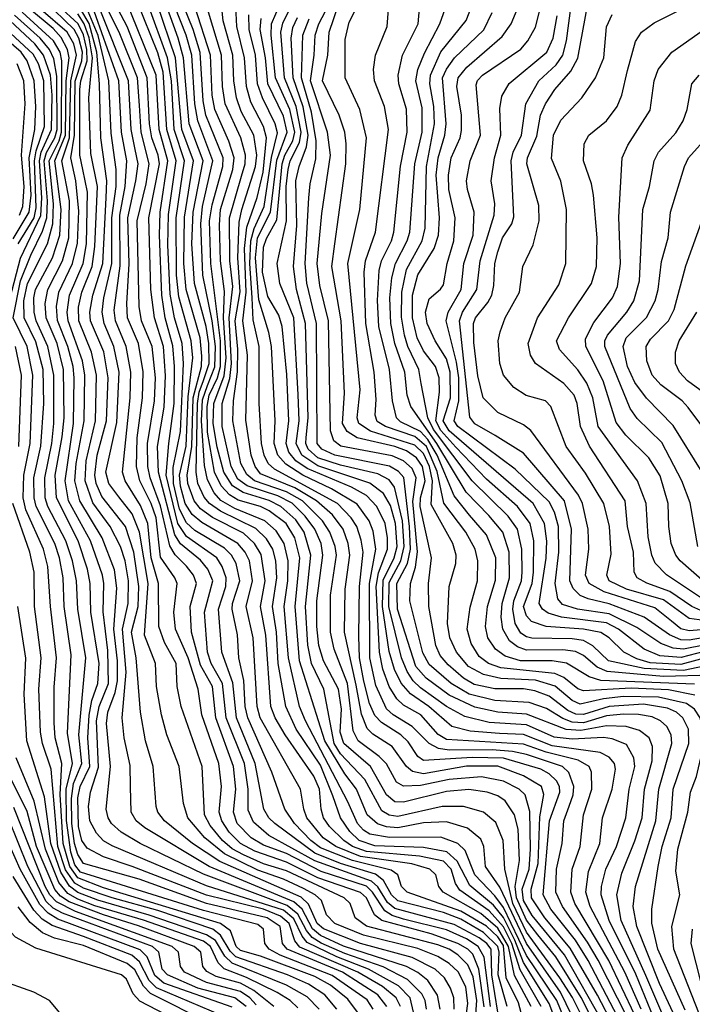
# Model space of a CAD drawing. Extents: x 997026 to 1115308, y 536381 to 619039.
# Tile 350 of 484: x 1028512 to 1030866, y 609082 to 612529. Entities that reach past the tile are written whole.
import ezdxf

# ---------------------------------------------------------------- set-up
doc = ezdxf.new("R2010")
doc.units = 0

msp = doc.modelspace()

# ---------------------------------------------------------------- linework, layer by layer
at = {"layer": '0CON20XD'}
for points in [[(1030385.8, 610195.8), (1030317, 610217), (1030195, 610223.2), (1030135, 610236.9), (1030082.7, 610265), (1030040.5, 610315), (1030016.5, 610365), (1030008.7, 610415), (1030014.8, 610545.2), (1030038.4, 610625), (1030039.6, 610655), (1030027, 610695), (1029951.3, 610831.3), (1029956, 610915), (1029945.8, 610965), (1029925, 611010.7), (1029895, 611039.7), (1029739, 611089), (1029698.9, 611115), (1029692.9, 611135), (1029702.9, 611232.9), (1029688, 611388), (1029659.7, 611675), (1029702.6, 611865), (1029725.9, 612115), (1029702.7, 612215), (1029651, 612325), (1029650.8, 612459.2), (1029665, 612520.8), (1029730.6, 612649.4)], [(1030032, 609065), (1030030.8, 609105), (1030019.2, 609139.2), (1029998.2, 609175), (1029965.4, 609205.4), (1029885.4, 609245.4), (1029705, 609295.2), (1029575, 609346.1), (1029552.3, 609365), (1029522.5, 609432.5), (1029496.9, 609456.9), (1029212.6, 609582.6), (1029116.2, 609645), (1029018.8, 609725), (1028995.7, 609755), (1028989, 609775), (1028979.4, 609915), (1028952.3, 610005), (1028934.9, 610104.9), (1028919.4, 610295), (1028903.2, 610385), (1028926.7, 610475), (1028928.9, 610545), (1028911.4, 610665), (1028882.4, 610755), (1028799.8, 610859.8), (1028779.4, 610905), (1028774.2, 610935), (1028783, 611005), (1028815.5, 611125), (1028821.2, 611275), (1028805.9, 611365.9), (1028760.1, 611475), (1028757.2, 611505), (1028767.7, 611565), (1028802.3, 611675), (1028814.5, 611905), (1028817.1, 611965), (1028796.2, 612115), (1028791.4, 612305), (1028782.1, 612415), (1028755.2, 612515.2), (1028696.9, 612615)], [(1030072.3, 609025), (1030080, 609085), (1030072.9, 609142.9), (1030046.2, 609196.2), (1030015, 609225.1), (1029975, 609249.4), (1029905, 609277), (1029715, 609324), (1029614.8, 609365), (1029585.2, 609395), (1029567.5, 609445), (1029545.5, 609465), (1029505, 609487.4), (1029435, 609520), (1029345, 609551.6), (1029228.6, 609608.6), (1029159.6, 609665), (1029100.7, 609735), (1029085.2, 609785), (1029070.2, 609915), (1029027, 610025), (1029008.5, 610095), (1028990.7, 610195), (1028987.3, 610275), (1028949.1, 610375), (1028961, 610555), (1028931, 610735), (1028905, 610799.4), (1028859.1, 610859.1), (1028823.6, 610905), (1028813.5, 610945), (1028851.2, 611118.8), (1028860.3, 611295), (1028841.8, 611385), (1028807.2, 611465), (1028800, 611505), (1028805.9, 611555.9), (1028833.7, 611675), (1028834.8, 611835), (1028849.5, 611945), (1028849.8, 612005), (1028832.3, 612132.2), (1028824.3, 612315), (1028786, 612474), (1028728.3, 612615)], [(1030217.6, 609075), (1030186.4, 609185), (1030190, 609265), (1030185.2, 609285), (1030135, 609333.8), (1030055, 609380.1), (1029995, 609403.3), (1029835, 609444.1), (1029813.3, 609465), (1029785.3, 609515.3), (1029757.5, 609537.5), (1029635, 609574.8), (1029545, 609611.8), (1029404.8, 609715), (1029383.3, 609735), (1029365.8, 609765), (1029335.8, 609925), (1029270.6, 610085), (1029257.3, 610207.3), (1029218.8, 610315), (1029207.3, 610465), (1029233, 610545), (1029234.6, 610575), (1029220.8, 610615), (1029201.5, 610645), (1029095, 610720.2), (1029065.2, 610765), (1029024.1, 610935), (1029033.2, 611045), (1029052.1, 611185), (1029053.4, 611315), (1029047.7, 611387.7), (1029021.1, 611485), (1029008.9, 611565), (1029001.1, 611775), (1029003.4, 611855), (1029030.6, 612035), (1028999.4, 612145), (1028988.8, 612335), (1028880.8, 612605)], [(1030822.3, 609002.3), (1030751, 609155), (1030671.1, 609355), (1030659.1, 609425), (1030667.4, 609495), (1030737.9, 609725), (1030748.1, 609835), (1030793.5, 609995), (1030791.1, 610025), (1030776, 610055), (1030754.7, 610075), (1030725, 610089.1), (1030677.1, 610097.1), (1030625, 610097.3), (1030565, 610091.7), (1030485, 610067.8), (1030445, 610070.3), (1030412.7, 610082.7), (1030355, 610118), (1030295, 610138.8), (1030175, 610146.1), (1030085, 610167.3), (1030021.8, 610205), (1029945, 610271.2), (1029922.4, 610312.4), (1029877.3, 610495), (1029879, 610555), (1029897.4, 610612.6), (1029903.5, 610666.5), (1029887.5, 610842.5), (1029899.5, 610925), (1029885, 610958.4), (1029854.5, 610985), (1029815, 611002.3), (1029635.6, 611035.6), (1029611.4, 611055), (1029599.7, 611089.7), (1029592.4, 611475), (1029562, 611598), (1029552.9, 611675), (1029568.9, 611851.1), (1029599, 612055), (1029589.3, 612135), (1029529.6, 612315), (1029542, 612405), (1029545.8, 612475), (1029559, 612515), (1029605.4, 612605)], [(1030934.1, 610234.1), (1030765, 610229.9), (1030567.6, 610247.6), (1030532.2, 610262.2), (1030485, 610303.2), (1030456.7, 610316.7), (1030412.9, 610322.9), (1030285, 610322.3), (1030253.8, 610333.8), (1030225.9, 610355), (1030202.4, 610395), (1030197.2, 610437.2), (1030200.4, 610485), (1030226.4, 610575), (1030224.7, 610664.7), (1030203, 610735), (1030153.6, 610793.6), (1030074.6, 610874.6), (1029972, 611045), (1029880.6, 611175), (1029867.8, 611215), (1029860.1, 611295), (1029825.1, 611395.1), (1029810.3, 611465), (1029806.6, 611555), (1029814, 611625), (1029826.6, 611675), (1029867.8, 611755), (1029877, 611785), (1029894.2, 612025), (1029920.8, 612135), (1029920.1, 612220.1), (1029897.6, 612315), (1029905.3, 612354.7), (1029927.9, 612412.1), (1029982.2, 612515), (1030013.8, 612605)], [(1030995, 610356.6), (1030835, 610325.4), (1030799.1, 610329.1), (1030755.2, 610345.2), (1030671.6, 610401.6), (1030575, 610448.9), (1030463.5, 610465), (1030411.7, 610481.7), (1030395, 610502.2), (1030386.1, 610555), (1030399, 610665), (1030397.1, 610755), (1030383.1, 610805), (1030365, 610841), (1030245.5, 610955.5), (1030045.4, 611105), (1030031.7, 611125), (1030048.3, 611195), (1030048.5, 611275), (1030040.7, 611330.7), (1030004, 611475), (1030011.4, 611505), (1030056.6, 611585), (1030066.3, 611675), (1030099.1, 611775), (1030102.3, 611855), (1030078.4, 611935), (1030075.6, 611965), (1030088.3, 612035), (1030124.5, 612125), (1030109.1, 612300.9), (1030113.5, 612316.5), (1030131.4, 612335), (1030265, 612426.4), (1030290, 612455), (1030317, 612503), (1030342.9, 612605)], [(1029796.9, 609075), (1029765.1, 609115), (1029641.7, 609195), (1029447.5, 609275), (1029431.5, 609295), (1029422.9, 609355), (1029377.7, 609385), (1029165.2, 609435.2), (1028929.7, 609519.7), (1028735.6, 609575.6), (1028715, 609606.9), (1028703.3, 609645), (1028694.5, 609715), (1028693, 609803), (1028700.6, 609855), (1028729.5, 609925), (1028718.9, 610025), (1028742.7, 610295), (1028715.3, 610465.3), (1028710.9, 610565), (1028696.4, 610635), (1028673.6, 610705), (1028610.6, 610825), (1028601.5, 610855), (1028599.4, 610925), (1028623.8, 611045), (1028631.3, 611115), (1028631.8, 611285), (1028610.7, 611385), (1028569.5, 611475), (1028562.4, 611505), (1028560.9, 611555), (1028567.3, 611585), (1028627.1, 611695), (1028652.1, 611775), (1028657.2, 611865), (1028634.2, 612035), (1028671.9, 612125), (1028675, 612315), (1028685.1, 612395.1), (1028679.3, 612425), (1028656.8, 612466.8), (1028628.6, 612498.6), (1028546.6, 612566.6)], [(1029890.5, 609055), (1029878.2, 609105), (1029837.2, 609147.2), (1029732.1, 609205), (1029622.1, 609247.9), (1029518, 609298), (1029500.1, 609320.1), (1029471.1, 609381.1), (1029435, 609411.2), (1029165, 609497.3), (1028835, 609636.6), (1028804.9, 609654.9), (1028780.9, 609680.9), (1028757.3, 609725), (1028752.2, 609775), (1028760.1, 609825), (1028787.4, 609912.6), (1028781, 610075), (1028789.8, 610125), (1028822.7, 610205), (1028820.8, 610320.9), (1028804.2, 610455.8), (1028805.8, 610555), (1028801.1, 610585), (1028760, 610705), (1028682.3, 610845), (1028670.7, 610915), (1028700.3, 611115), (1028702.5, 611275), (1028698.9, 611315), (1028680.2, 611385), (1028644.1, 611475.9), (1028640.4, 611525), (1028649.2, 611575), (1028696.7, 611675), (1028713.6, 611746.4), (1028719.1, 611859.1), (1028708.3, 611965), (1028690.8, 612045), (1028703.4, 612125), (1028705.9, 612314.1), (1028729.1, 612385), (1028731.2, 612415), (1028718.8, 612465), (1028702.9, 612495), (1028598.8, 612595)], [(1029935.8, 609065), (1029930.9, 609095), (1029919, 609119), (1029869.2, 609169.2), (1029783.2, 609213.2), (1029650.2, 609259.7), (1029566.3, 609296.3), (1029535.7, 609315.7), (1029515, 609340), (1029485, 609397.4), (1029448.1, 609428.1), (1029155, 609537.3), (1028933.8, 609645), (1028867.4, 609685), (1028833.4, 609715), (1028821, 609735), (1028814.4, 609765), (1028829, 609915), (1028815.1, 610065), (1028820.4, 610105), (1028846.4, 610173.6), (1028853.9, 610215), (1028854.1, 610285), (1028841.6, 610395), (1028851.6, 610538.4), (1028843.1, 610603.1), (1028800.5, 610715), (1028722.4, 610845), (1028705.2, 610915.2), (1028709.4, 610975), (1028737.3, 611125), (1028739.2, 611285), (1028731, 611335), (1028681.4, 611475), (1028678.1, 611505), (1028686.3, 611565), (1028733.8, 611675), (1028745, 611744.3), (1028749.3, 611925), (1028732.6, 612005), (1028722, 612055), (1028722.7, 612285), (1028725.7, 612315), (1028748.2, 612385), (1028747, 612425), (1028735, 612475.7), (1028716.1, 612515), (1028648.1, 612578.1)], [(1030105.2, 609015), (1030111.2, 609095), (1030098.4, 609178.4), (1030080.3, 609220.3), (1030044.5, 609255), (1030014.4, 609275), (1029975, 609290.7), (1029725.9, 609355.9), (1029685.7, 609385), (1029668.8, 609435), (1029647.3, 609455), (1029445, 609549.1), (1029365, 609573.7), (1029295, 609605.4), (1029255, 609626.5), (1029221.1, 609655), (1029178.1, 609708.1), (1029159.1, 609745), (1029150.7, 609915), (1029077.3, 610125), (1029063.4, 610195), (1029059.2, 610275), (1029018.9, 610348.9), (1028998.3, 610405), (1028997.2, 610555), (1028971.9, 610645), (1028960.4, 610765), (1028935, 610828.7), (1028880.9, 610915), (1028871.6, 610945), (1028898.9, 611205), (1028900.8, 611295), (1028884.6, 611384.6), (1028846.7, 611475), (1028842.7, 611512.7), (1028863.1, 611666.9), (1028862.6, 611845), (1028881, 611945), (1028886.5, 612035), (1028867.9, 612135), (1028858.4, 612315), (1028759.1, 612595)], [(1030136.7, 609073.3), (1030118.8, 609205), (1030097.4, 609257.4), (1030080.4, 609275), (1030045.4, 609295.4), (1029951.6, 609328.4), (1029778.8, 609375), (1029753.7, 609395), (1029725.3, 609455), (1029705, 609473.6), (1029555, 609524.8), (1029445, 609580.1), (1029335, 609618), (1029284.3, 609645), (1029244.4, 609685), (1029218.8, 609725), (1029210.4, 609755), (1029217.5, 609845), (1029209.2, 609925), (1029148.8, 610095), (1029136.1, 610185), (1029101.8, 610295), (1029057.4, 610395), (1029051.4, 610455), (1029062.9, 610555), (1029055.2, 610575), (1029005, 610648), (1028989, 610785), (1028972.1, 610835), (1028931.8, 610915), (1028921.1, 610965), (1028922.7, 611065), (1028942.1, 611205), (1028943.5, 611296.5), (1028927.2, 611395), (1028889.6, 611485), (1028886.2, 611535), (1028894.6, 611674.6), (1028890.5, 611835), (1028918.8, 611965), (1028925.9, 612025), (1028916.2, 612075), (1028901.5, 612145), (1028892.4, 612315), (1028788.2, 612575)], [(1030159.9, 609075), (1030136.9, 609246.9), (1030116.8, 609285), (1030075, 609311.5), (1030005, 609343.3), (1029855, 609380.3), (1029815, 609392.7), (1029789.1, 609409.1), (1029746.8, 609475), (1029725, 609495.4), (1029567.1, 609547.1), (1029445, 609609.8), (1029365, 609638.8), (1029322.2, 609665), (1029273.3, 609715), (1029260.1, 609755), (1029268.2, 609835), (1029260.3, 609915), (1029198, 610085), (1029186.3, 610195), (1029145, 610269.5), (1029112.7, 610385), (1029108.4, 610475), (1029130.3, 610555), (1029119.8, 610585), (1029095.6, 610615.6), (1029056, 610656), (1029037, 610687), (1029005, 610827.5), (1028968.5, 610925), (1028960.1, 610965), (1028959, 611045), (1028983.9, 611195), (1028986.8, 611275), (1028975.5, 611385), (1028938.6, 611475), (1028930.4, 611525), (1028923.1, 611825), (1028954.5, 611955), (1028964.9, 612025), (1028936.6, 612135), (1028930.8, 612229.2), (1028923.7, 612325), (1028859.4, 612485), (1028814.6, 612575)], [(1030185.5, 609055), (1030164.6, 609185), (1030161.2, 609275), (1030146.3, 609295), (1030119.6, 609315), (1030031.7, 609361.7), (1029825, 609417.9), (1029798.7, 609438.7), (1029765, 609493.6), (1029743.5, 609513.5), (1029545, 609584.4), (1029383.5, 609673.5), (1029329.5, 609719.5), (1029311.7, 609761.7), (1029311.6, 609835), (1029298.8, 609925), (1029234.4, 610085), (1029221.5, 610205), (1029181.7, 610275), (1029169.1, 610315), (1029158.1, 610455), (1029177.1, 610525), (1029187.4, 610565), (1029170.4, 610605), (1029145, 610637.1), (1029075, 610693.6), (1029055, 610726.2), (1028997.4, 610945), (1028994, 611035), (1029017.8, 611172.2), (1029022, 611282), (1029014.7, 611385), (1028983.3, 611485), (1028970.7, 611585), (1028964.3, 611835), (1029000.9, 612025), (1028996.8, 612055), (1028974.4, 612115), (1028966.4, 612165), (1028958.4, 612325), (1028887.7, 612505), (1028846.1, 612585)], [(1030279.5, 609005), (1030257.2, 609087.2), (1030214.1, 609175), (1030205, 609288), (1030185, 609318.6), (1030145, 609355.5), (1030055, 609408.5), (1029867.7, 609475), (1029848.4, 609495), (1029834.8, 609535), (1029811.6, 609551.6), (1029676, 609586), (1029565, 609630.2), (1029530.5, 609655), (1029474, 609715), (1029439.5, 609765), (1029393.8, 609895), (1029310.5, 610085), (1029300.7, 610125), (1029295.8, 610215.8), (1029278.6, 610295), (1029274.5, 610375.5), (1029255.4, 610465), (1029256.1, 610485), (1029281.7, 610565), (1029269.6, 610625), (1029252.8, 610655), (1029228.9, 610678.9), (1029125, 610741), (1029095, 610767.3), (1029071.5, 610815), (1029050.1, 610905), (1029049, 610961), (1029075, 611087.5), (1029085.4, 611325), (1029079.8, 611395), (1029053.5, 611485), (1029038, 611568), (1029030.6, 611739.4), (1029032.4, 611847.6), (1029059.2, 612035), (1029026.7, 612145), (1029014.3, 612345), (1028995, 612413), (1028921.9, 612595)], [(1030301.2, 609075), (1030242.8, 609182.8), (1030222.9, 609285), (1030185, 609348.6), (1030125, 609400.4), (1029994.3, 609475), (1029978.4, 609495), (1029968.2, 609535), (1029947.2, 609555), (1029884.2, 609574.2), (1029705, 609600.1), (1029618.6, 609635), (1029573.7, 609665), (1029516.9, 609735), (1029506.1, 609765), (1029494.8, 609835), (1029353.3, 610085), (1029342.3, 610125), (1029328.4, 610365), (1029304.4, 610475), (1029326.7, 610565), (1029315.6, 610635), (1029301.2, 610665), (1029275, 610695.1), (1029148.9, 610768.9), (1029115, 610797), (1029090.8, 610835), (1029074.1, 610895.9), (1029070.7, 610935), (1029094.2, 611035.8), (1029101.4, 611208.6), (1029117.4, 611345), (1029112, 611405), (1029068.8, 611558.8), (1029060.2, 611635), (1029059.4, 611835), (1029088.8, 612035), (1029052.4, 612145), (1029043.2, 612315), (1029029.6, 612395), (1028959.8, 612585)], [(1030336.3, 609075), (1030262.7, 609202.7), (1030234.6, 609295), (1030205, 609352.9), (1030155, 609409.2), (1030051.5, 609481.5), (1030037.4, 609505), (1030021.6, 609555), (1029995, 609582.7), (1029911, 609601), (1029725, 609617.2), (1029676.9, 609635), (1029646.5, 609655), (1029595.8, 609705), (1029575.5, 609735), (1029566.6, 609765), (1029560.8, 609835), (1029540.6, 609880.6), (1029440.3, 610025), (1029405.7, 610085), (1029390.1, 610125), (1029373.5, 610375), (1029354.4, 610475), (1029370.3, 610565), (1029356.8, 610656.8), (1029333.5, 610695), (1029295, 610731.4), (1029186.8, 610786.8), (1029145, 610816.5), (1029122.3, 610845), (1029100.2, 610905), (1029098, 610935), (1029114.7, 611035), (1029118.8, 611205), (1029147.5, 611315), (1029149.4, 611350.6), (1029143.4, 611415), (1029094.7, 611584.7), (1029085.7, 611675), (1029088, 611838), (1029120.4, 612035), (1029078.9, 612145), (1029056.8, 612395), (1028993, 612585)], [(1030398.1, 608995), (1030365.1, 609085), (1030275, 609228.1), (1030245, 609306.8), (1030205, 609386.1), (1030169.4, 609429.4), (1030087.6, 609497.6), (1030043.1, 609583.1), (1030006.3, 609616.3), (1029925, 609631.5), (1029755, 609637.1), (1029700.3, 609655), (1029667.3, 609687.3), (1029634.6, 609735), (1029607.6, 609812.4), (1029565, 609919.2), (1029479.6, 610045), (1029442.6, 610125), (1029416.5, 610275), (1029410.9, 610385), (1029396.5, 610475), (1029411.1, 610575), (1029408.2, 610635), (1029397.7, 610675), (1029375, 610711.7), (1029338.3, 610748.3), (1029215, 610808.5), (1029175.6, 610835), (1029157.6, 610857.6), (1029135.5, 610905.5), (1029129.4, 610945), (1029133.5, 611185), (1029139.8, 611225), (1029155, 611265.9), (1029175.2, 611325), (1029174.2, 611395), (1029163.8, 611455), (1029123.3, 611605), (1029114.2, 611745), (1029119.2, 611855), (1029153.6, 612035), (1029105, 612164.6), (1029085.1, 612395), (1029066.9, 612465), (1029023.6, 612585)], [(1030432.5, 608995), (1030391.1, 609095), (1030285, 609253.4), (1030205, 609421.1), (1030175, 609462.3), (1030104.4, 609535), (1030070.2, 609620.2), (1030045.5, 609645.5), (1029985, 609667.8), (1029806.1, 609666.1), (1029737.6, 609677.6), (1029715, 609691.2), (1029694.4, 609715), (1029660.4, 609790.4), (1029511.5, 610075), (1029491.5, 610125), (1029452.5, 610295), (1029437.3, 610475), (1029449.7, 610565), (1029451.5, 610635), (1029437.5, 610695), (1029409.9, 610739.9), (1029370, 610775), (1029265, 610818.3), (1029216.1, 610846.1), (1029192.4, 610872.4), (1029168.6, 610918.6), (1029158.2, 610968.2), (1029147.8, 611125), (1029151.6, 611198.4), (1029168.8, 611248.8), (1029195, 611313.3), (1029196.7, 611385), (1029185, 611474.7), (1029152.3, 611635), (1029145.4, 611815), (1029152.1, 611875), (1029188.1, 612035), (1029134.8, 612175), (1029124.5, 612235), (1029113.7, 612405), (1029094.3, 612475), (1029055.2, 612575)], [(1030463.1, 609005), (1030404.2, 609125), (1030285, 609294.9), (1030191.9, 609491.9), (1030142.1, 609565), (1030136.3, 609635), (1030125, 609660.3), (1030079.1, 609699.1), (1030005, 609720.7), (1029925, 609717), (1029835, 609700.4), (1029795, 609703.8), (1029763.6, 609713.6), (1029727.5, 609745), (1029690.8, 609835), (1029649.1, 609889.1), (1029579.9, 610005), (1029491.3, 610285), (1029475.3, 610475), (1029491.8, 610645), (1029474.5, 610715), (1029444.1, 610765), (1029385, 610809.6), (1029355, 610825.3), (1029276.8, 610846.8), (1029245.5, 610865.5), (1029216.8, 610896.8), (1029194, 610945), (1029169, 611085), (1029167.7, 611175), (1029174.9, 611215), (1029204.6, 611275.4), (1029214.6, 611314.6), (1029214.9, 611405), (1029180.9, 611675), (1029176.4, 611825), (1029185, 611881.3), (1029222.5, 612015), (1029224.3, 612045), (1029163, 612195), (1029154.1, 612245), (1029143.7, 612413.7), (1029119.3, 612495), (1029086.7, 612575)], [(1030491.4, 609015), (1030445.9, 609105.9), (1030402.6, 609175), (1030285, 609334.7), (1030237.6, 609435), (1030209.7, 609555), (1030203.8, 609655), (1030178.6, 609718.6), (1030134.6, 609755), (1030064.6, 609774.6), (1029990.8, 609775), (1029835, 609739.4), (1029804.2, 609744.2), (1029779.6, 609759.6), (1029719.1, 609869.1), (1029635, 609958.6), (1029612.4, 609995), (1029575.9, 610185), (1029533.3, 610275), (1029519.9, 610339.9), (1029511.6, 610475), (1029530.5, 610655), (1029507.3, 610735), (1029478.7, 610778.7), (1029426, 610825), (1029385, 610846.2), (1029293.3, 610873.3), (1029256.7, 610896.7), (1029226.1, 610945), (1029202.5, 611032.5), (1029189, 611115), (1029190.7, 611185), (1029227.7, 611282.3), (1029234.4, 611345), (1029225.2, 611485), (1029228.1, 611578.1), (1029214.2, 611685), (1029210.5, 611810.5), (1029214.9, 611865), (1029257.3, 612005), (1029262.9, 612045), (1029244, 612104), (1029194.5, 612215), (1029185.8, 612265), (1029179.6, 612405), (1029124.9, 612575)], [(1030555.1, 609015), (1030418.3, 609255), (1030305, 609392.5), (1030274.5, 609445), (1030270.4, 609485), (1030294.8, 609555.2), (1030299.4, 609625), (1030296.7, 609756.7), (1030281, 609815), (1030260, 609835), (1030205, 609863.8), (1030128.4, 609878.4), (1030015, 609869), (1029915, 609847.8), (1029855, 609845.6), (1029830.2, 609860.2), (1029795, 609924.3), (1029770.1, 609950.1), (1029696.8, 610005), (1029679, 610039), (1029659, 610205), (1029612.2, 610325), (1029599.4, 610385), (1029600, 610515), (1029620, 610655), (1029616.1, 610685), (1029597.6, 610735), (1029571.3, 610775), (1029501.6, 610845), (1029445, 610876.1), (1029334, 610915), (1029306.7, 610936.7), (1029286, 610975), (1029257.6, 611125), (1029259.6, 611195), (1029274.2, 611295.8), (1029275.2, 611375.2), (1029266.2, 611475), (1029283.3, 611576.7), (1029275.4, 611695), (1029280.1, 611819.9), (1029288.6, 611865), (1029337.4, 612015), (1029342.2, 612055), (1029330.6, 612125), (1029287.2, 612207.2), (1029270.4, 612255), (1029261, 612315), (1029257.6, 612405), (1029224, 612525), (1029216.9, 612593.1)], [(1030590.8, 609005), (1030534.3, 609114.3), (1030438.6, 609278.6), (1030349.6, 609385), (1030302.4, 609455), (1030301.4, 609485), (1030326.2, 609575), (1030331.9, 609738.1), (1030346.2, 609816.2), (1030337.7, 609845), (1030275, 609881.6), (1030185, 609915.8), (1030075.3, 609915.3), (1029925, 609888.4), (1029887, 609897), (1029864.9, 609914.9), (1029814.9, 609984.9), (1029747.6, 610027.6), (1029727.9, 610047.9), (1029708, 610098), (1029689.3, 610199.3), (1029649, 610385), (1029650.9, 610535), (1029667, 610655), (1029661.2, 610695), (1029643.3, 610745), (1029605.9, 610795.9), (1029550.8, 610845), (1029475, 610890.1), (1029355, 610939.8), (1029335.3, 610965), (1029321.3, 611005), (1029302.8, 611127.2), (1029309.3, 611355), (1029293, 611475), (1029304.2, 611575), (1029298, 611728), (1029307.1, 611802.9), (1029343.1, 611906.9), (1029363.5, 611995), (1029375.8, 612115), (1029365.3, 612155), (1029320.8, 612240.8), (1029305.1, 612295), (1029299, 612395), (1029271.7, 612505), (1029268.7, 612575)], [(1030665, 609043.8), (1030573.3, 609235), (1030454.4, 609435), (1030440.1, 609475), (1030445.1, 609555), (1030473.5, 609635), (1030484.8, 609745), (1030514.1, 609835), (1030513.3, 609895), (1030504.3, 609915), (1030466.5, 609936.5), (1030354.5, 609964.5), (1030275, 609992.3), (1030005, 610009.1), (1029976.7, 610026.7), (1029915.2, 610095.2), (1029855, 610129.5), (1029831.5, 610151.5), (1029804.9, 610195), (1029782.9, 610255), (1029770.8, 610315), (1029759.2, 610545), (1029767.5, 610592.5), (1029798.9, 610675), (1029799.3, 610715), (1029790.5, 610765), (1029761.9, 610825), (1029725, 610863.3), (1029672.6, 610892.6), (1029517.4, 610957.4), (1029478, 610985), (1029453.1, 611015), (1029443.9, 611045), (1029453.9, 611125), (1029446.6, 611286.6), (1029430.1, 611455), (1029418.5, 611495), (1029379.6, 611559.6), (1029361.5, 611645), (1029365, 611733.1), (1029375, 611763.5), (1029412.1, 611827.9), (1029430.1, 612025), (1029439.6, 612055), (1029467.6, 612105), (1029474.1, 612135), (1029457, 612215), (1029407.3, 612325), (1029391.4, 612475), (1029392.8, 612515), (1029423.2, 612585)], [(1030723.8, 609366.2), (1030723.8, 609415), (1030745.8, 609565), (1030759.7, 609635), (1030791.2, 609735), (1030798.5, 609835), (1030853.6, 609995), (1030851.8, 610045), (1030832.2, 610085), (1030809.8, 610105), (1030779.3, 610119.3), (1030695, 610132.6), (1030575, 610125.2), (1030485, 610096.5), (1030458.1, 610098.1), (1030430.5, 610110.5), (1030365, 610160.4), (1030315, 610179), (1030275, 610186.9), (1030175, 610186.5), (1030101.9, 610201.9), (1030065, 610223.3), (1030010.8, 610270.8), (1029983.8, 610303.8), (1029968.4, 610338.4), (1029943.4, 610475), (1029942.3, 610555), (1029952.9, 610645), (1029913.8, 610825), (1029914.8, 610855), (1029930.7, 610915), (1029921.6, 610965), (1029901, 610995), (1029865, 611019.8), (1029825, 611034.9), (1029692.9, 611065), (1029657.7, 611087.7), (1029641.1, 611115), (1029648.5, 611221.5), (1029636.8, 611475), (1029603.8, 611665), (1029615, 611744.3), (1029653.3, 612025), (1029654.8, 612095), (1029649.7, 612135), (1029629.5, 612195), (1029571.9, 612315), (1029590, 612405), (1029594.6, 612485), (1029629.1, 612585)], [(1030874, 610164), (1030782.7, 610182.7), (1030651.3, 610188.7), (1030485, 610179.1), (1030465, 610186.6), (1030415.7, 610225.7), (1030385, 610240.5), (1030195, 610260.2), (1030152.3, 610275), (1030119.7, 610299.7), (1030091.2, 610345), (1030077.6, 610395), (1030088, 610472), (1030114.1, 610565), (1030115.5, 610635), (1030105.9, 610675), (1030073.2, 610735), (1029996.4, 610836.4), (1029973.1, 610946.9), (1029934.9, 611034.9), (1029895, 611070.1), (1029791.7, 611105), (1029762.9, 611122.9), (1029755.5, 611145), (1029759.2, 611199.2), (1029752.7, 611295), (1029723.6, 611465), (1029717, 611645), (1029721.9, 611685), (1029757.5, 611785), (1029802.5, 612145), (1029788.7, 612225), (1029752.9, 612315), (1029749.8, 612355), (1029756.4, 612405), (1029797.8, 612505), (1029805.3, 612595)], [(1030873, 610203), (1030545.6, 610215.6), (1030505, 610228.1), (1030425, 610276.9), (1030374.7, 610284.7), (1030264.5, 610285), (1030210.8, 610300.8), (1030176.5, 610325), (1030150, 610365), (1030141.6, 610405), (1030149.2, 610475), (1030176.5, 610566.5), (1030177.7, 610645), (1030145.7, 610725.7), (1030085.8, 610795), (1030032.4, 610862.4), (1029972.3, 611005), (1029940, 611060), (1029915, 611087.3), (1029845, 611121.6), (1029830.4, 611135), (1029816.8, 611195), (1029805.5, 611304.5), (1029768.7, 611455), (1029763.8, 611546.2), (1029769.2, 611650.8), (1029777.6, 611685), (1029812.8, 611755), (1029821.5, 611785), (1029843.9, 612016.1), (1029867.5, 612135), (1029865, 612216), (1029838.8, 612305), (1029836.6, 612335), (1029851, 612405), (1029905.7, 612515), (1029913.7, 612595)], [(1030929.8, 610270.2), (1030835, 610250.2), (1030697.4, 610257.4), (1030572.6, 610285), (1030517.1, 610337.1), (1030485, 610355.3), (1030445, 610362), (1030304.3, 610364.3), (1030285, 610368.5), (1030265, 610381.9), (1030245.8, 610415), (1030237, 610465), (1030240.5, 610495), (1030267.4, 610565), (1030270.7, 610595), (1030268.5, 610675), (1030253.8, 610745), (1030220.9, 610790.9), (1030095, 610914.2), (1029959.5, 611095), (1029940.3, 611135), (1029916.3, 611255), (1029908.8, 611305), (1029870.6, 611385), (1029858.2, 611425), (1029847.8, 611487.8), (1029848.6, 611575), (1029866, 611655), (1029920.3, 611755), (1029931, 611799), (1029935.1, 612014.9), (1029963.3, 612165), (1029961.2, 612225), (1029947.3, 612305), (1029949.4, 612335), (1029985, 612417), (1030073.7, 612526.3), (1030101.2, 612595)], [(1030925, 610395.1), (1030855, 610389.9), (1030825, 610397), (1030793, 610423), (1030735, 610470.4), (1030556.6, 610526.6), (1030504.1, 610555), (1030492.3, 610585), (1030503.3, 610675), (1030501.5, 610745), (1030480.8, 610835), (1030467.2, 610865), (1030300.5, 611090.5), (1030275, 611110.5), (1030185, 611153.5), (1030133.9, 611205), (1030115, 611282), (1030101, 611399), (1030100.2, 611465), (1030106.7, 611485), (1030150.4, 611539.6), (1030163.6, 611565), (1030171.3, 611598.7), (1030174.9, 611675), (1030185, 611716.5), (1030201.9, 611765), (1030233.5, 611815), (1030241.1, 611838.9), (1030231.5, 612035), (1030239.2, 612065), (1030267.4, 612125), (1030282.5, 612235), (1030328.8, 612315), (1030389.2, 612370.8), (1030412.5, 612405), (1030425.8, 612455), (1030443.8, 612596.2)], [(1030925, 610423.9), (1030855, 610432.3), (1030765, 610498.2), (1030635, 610535.1), (1030574.3, 610565), (1030566.1, 610585), (1030581.9, 610658.1), (1030575.5, 610755), (1030556, 610835), (1030491.4, 610941.4), (1030424.4, 611035), (1030370.4, 611175), (1030351.4, 611195), (1030283.9, 611213.9), (1030240.9, 611240.9), (1030205.3, 611285), (1030191.6, 611325), (1030186.8, 611405), (1030193.4, 611436.6), (1030210.6, 611485), (1030261.2, 611575), (1030272.5, 611665), (1030308.5, 611741.5), (1030330, 611825), (1030329.1, 611879.1), (1030286.3, 612025), (1030288.9, 612045), (1030321.4, 612121.3), (1030334.9, 612195), (1030351.6, 612235), (1030384.8, 612285), (1030441, 612349), (1030465.4, 612394.6), (1030499.6, 612585)], [(1030905, 610499.4), (1030775.4, 610585.4), (1030736.2, 610626.2), (1030724.2, 610655), (1030711.5, 610718.5), (1030704.3, 610835.7), (1030673.9, 610915), (1030536.1, 611105), (1030517.3, 611205), (1030496.7, 611256.7), (1030465, 611303.1), (1030400.8, 611375), (1030390, 611405), (1030431.9, 611485), (1030512.8, 611605), (1030530.3, 611665), (1030532.8, 611765), (1030519.3, 611915), (1030512.3, 611955), (1030485.4, 612035), (1030487.5, 612095), (1030503.3, 612125), (1030565, 612175.4), (1030602.2, 612225), (1030618.6, 612265), (1030638.3, 612351.7), (1030667.3, 612452.8), (1030688.2, 612485), (1030731.9, 612518.1), (1030835, 612569.4)], [(1028478, 611555), (1028515, 611694.8), (1028586.2, 611843.8), (1028589.5, 611905), (1028580.6, 612035), (1028587.4, 612065), (1028623.1, 612145), (1028624.9, 612265.1), (1028619.1, 612335), (1028595.2, 612405), (1028564.4, 612444.4), (1028461.4, 612541.4)], [(1029694.1, 609054.1), (1029659.7, 609099.7), (1029599.3, 609149.3), (1029545, 609179.6), (1029355, 609251.1), (1029285, 609270.4), (1029269.8, 609285), (1029249.5, 609339.5), (1029214.9, 609364.9), (1028805, 609490.1), (1028714.8, 609524.8), (1028686.9, 609565), (1028663.5, 609645), (1028653.4, 609816.6), (1028659.8, 609925), (1028636.5, 610015), (1028632.6, 610067.4), (1028632.4, 610192.4), (1028641, 610295), (1028619.6, 610475), (1028610.1, 610615), (1028595.6, 610675), (1028533.5, 610813.5), (1028524, 610855), (1028526.4, 610935), (1028549, 611045), (1028558.3, 611285), (1028537.4, 611385), (1028488.7, 611485), (1028515, 611615), (1028550.6, 611705), (1028591.8, 611788.2), (1028606.3, 611835), (1028608.7, 611895), (1028597.1, 612035), (1028605.9, 612064.1), (1028635.2, 612115), (1028642.9, 612145), (1028641.6, 612331.6), (1028631.8, 612391.8), (1028615.8, 612425), (1028583.9, 612463.9), (1028493.3, 612545)], [(1029749.2, 609065), (1029727.4, 609097.4), (1029605, 609183.4), (1029423.8, 609253.8), (1029385.2, 609275), (1029369.3, 609295), (1029365.2, 609345), (1029345, 609361.2), (1029155, 609410.9), (1028725, 609544.8), (1028705, 609570.4), (1028690.3, 609615), (1028675.3, 609725.3), (1028674.6, 609835.4), (1028696.3, 609925), (1028678.6, 610031.4), (1028691.7, 610305), (1028667.8, 610475), (1028663.5, 610575), (1028650.8, 610645), (1028634.9, 610695), (1028569.5, 610825), (1028562, 610855), (1028561.8, 610925), (1028585.7, 611035.7), (1028595.8, 611185), (1028593.6, 611305), (1028568.6, 611401.3), (1028527.3, 611485), (1028526.6, 611545), (1028539.1, 611605), (1028608.8, 611745), (1028627.4, 611815), (1028629.9, 611885), (1028614.6, 612035), (1028649.5, 612105), (1028657.9, 612135), (1028659.6, 612385), (1028653.1, 612415), (1028630.2, 612455), (1028520, 612555)], [(1029844.5, 609074.5), (1029829, 609105), (1029780.9, 609145), (1029695.2, 609195.2), (1029492.3, 609282.3), (1029474.4, 609304.4), (1029455.1, 609365), (1029425, 609391.1), (1029365, 609414.7), (1029165, 609464.6), (1028905.5, 609564.5), (1028805, 609598.1), (1028748.3, 609628.3), (1028729.6, 609655), (1028717.4, 609705), (1028715.1, 609805), (1028724, 609845), (1028757.7, 609915), (1028749.9, 610015), (1028754.5, 610094.5), (1028764, 610146), (1028785.5, 610205), (1028790.4, 610275), (1028760.8, 610455), (1028758.8, 610555), (1028749.1, 610605), (1028716, 610705), (1028640.7, 610855), (1028636.5, 610935), (1028661, 611069), (1028667.7, 611135), (1028665.4, 611305), (1028642.6, 611395), (1028604.5, 611485), (1028600.6, 611535), (1028610.3, 611585), (1028662.1, 611685), (1028683.3, 611765), (1028686, 611895), (1028659.5, 612035), (1028686.1, 612115), (1028690.2, 612315), (1028711.1, 612405), (1028701, 612445), (1028677.6, 612485), (1028586.2, 612565)], [(1029983.7, 609065), (1029974.4, 609114.4), (1029940.5, 609165), (1029905, 609193.2), (1029865, 609213.9), (1029645, 609285.6), (1029565, 609323.3), (1029536.6, 609346.6), (1029499.8, 609415), (1029471.2, 609441.2), (1029174.9, 609564.9), (1028949.6, 609699.6), (1028919.3, 609725), (1028901.6, 609755), (1028899.6, 609845), (1028898.4, 609918.4), (1028877.3, 610015), (1028870.8, 610085), (1028884.6, 610245.4), (1028871.2, 610395), (1028891.9, 610485), (1028892, 610565), (1028880.6, 610635), (1028864.6, 610685), (1028828.6, 610755), (1028768.2, 610838.2), (1028740.7, 610915), (1028744.7, 610985), (1028776.9, 611125), (1028780.1, 611285), (1028762.8, 611365), (1028718.8, 611475), (1028717.7, 611522.3), (1028729.6, 611575), (1028765.8, 611665), (1028775.1, 611735), (1028783.7, 611945), (1028760.9, 612060.9), (1028753.9, 612255), (1028767, 612395), (1028754.9, 612465.1), (1028737.4, 612515), (1028715, 612549.6)], [(1030527.7, 609005), (1030476.4, 609106.4), (1030387.8, 609247.8), (1030324.6, 609325), (1030285, 609376.2), (1030250.5, 609455), (1030246.2, 609495), (1030260.9, 609585), (1030256.3, 609695), (1030243.3, 609745), (1030210.5, 609795), (1030185, 609812.1), (1030147.8, 609825), (1030084, 609834), (1030005, 609826.7), (1029855, 609789.4), (1029825, 609791), (1029794.9, 609814.9), (1029739.5, 609915), (1029645.6, 609995), (1029633.3, 610035), (1029638.2, 610115), (1029627.9, 610185), (1029574.9, 610285), (1029558.6, 610338.6), (1029551.2, 610405), (1029552, 610495), (1029573.1, 610655), (1029566.5, 610695), (1029545.1, 610745), (1029511, 610791), (1029465, 610836.3), (1029415, 610861.7), (1029307.7, 610897.7), (1029275, 610920.5), (1029252, 610965), (1029220.6, 611105), (1029220.8, 611185), (1029247.2, 611272.8), (1029253.2, 611325), (1029245.1, 611485), (1029258.2, 611595), (1029247.5, 611685), (1029246.3, 611835), (1029288.3, 611981.7), (1029301, 612025), (1029301.8, 612055), (1029285.6, 612115), (1029231.1, 612235), (1029221.8, 612295), (1029217.5, 612405), (1029172, 612555)], [(1030617.1, 609015), (1030501, 609235), (1030456.3, 609306.3), (1030370.8, 609415), (1030343.3, 609465), (1030365.7, 609725), (1030402.1, 609825), (1030400.5, 609845), (1030389.9, 609865), (1030365, 609889.1), (1030335, 609904.9), (1030205, 609943.7), (1030095, 609946.4), (1029925, 609935.2), (1029905, 609949.5), (1029870.8, 610000.8), (1029845.7, 610025.7), (1029778.4, 610068.4), (1029755, 610093.2), (1029736, 610135), (1029716.2, 610213.8), (1029700.8, 610295), (1029698.5, 610371.5), (1029701.4, 610545), (1029713.3, 610665), (1029707.3, 610707.3), (1029691.4, 610755), (1029671.6, 610785), (1029624.5, 610835), (1029403.7, 610955), (1029381.3, 610975), (1029366.8, 611005), (1029357.8, 611045), (1029349.3, 611185), (1029349.4, 611385), (1029328.8, 611478.8), (1029324.9, 611554.9), (1029317.5, 611675), (1029320.4, 611755), (1029332, 611798), (1029367.1, 611875), (1029393.2, 612046.8), (1029413.5, 612133.5), (1029405.5, 612165), (1029361.2, 612255), (1029343.5, 612305), (1029336.8, 612405), (1029314.3, 612495), (1029314.1, 612545.9)], [(1030637.6, 609037.6), (1030536.3, 609236.3), (1030499.4, 609299.4), (1030411.2, 609425), (1030388.4, 609475), (1030390, 609555), (1030410.3, 609645), (1030416.4, 609725), (1030434.4, 609775.6), (1030448.5, 609815), (1030450.5, 609845), (1030433.3, 609893.3), (1030411.7, 609915), (1030285, 609957.2), (1030236.6, 609966.6), (1030165, 609972.6), (1030015, 609971.6), (1029977.8, 609977.8), (1029944.7, 609994.7), (1029885, 610054.5), (1029818.4, 610095), (1029795, 610116.4), (1029757.8, 610197.8), (1029736.7, 610295), (1029735.8, 610555), (1029757.8, 610675), (1029748.8, 610738.8), (1029735, 610775.2), (1029693.2, 610833.2), (1029602.8, 610887.2), (1029502.6, 610935), (1029443.1, 610973.1), (1029415.1, 611005), (1029401.8, 611045), (1029406.2, 611125), (1029392.7, 611385), (1029384, 611434), (1029348.4, 611548.4), (1029337, 611695), (1029344.4, 611765.6), (1029389.8, 611855), (1029412.1, 612037.9), (1029447.9, 612135), (1029435, 612191.5), (1029379.7, 612305), (1029372.5, 612395), (1029353.9, 612495), (1029356.7, 612533.3)], [(1030686.3, 609065), (1030629.7, 609195), (1030508.2, 609425), (1030493, 609475), (1030502.5, 609547.5), (1030541.9, 609645), (1030551.2, 609735), (1030585.5, 609835), (1030596.6, 609905), (1030592.9, 609925), (1030575, 609947.2), (1030543.4, 609963.4), (1030375, 609987.1), (1030275, 610026.3), (1030190.4, 610029.6), (1030087.9, 610037.9), (1030024.1, 610054.1), (1029943.6, 610125), (1029879.1, 610169.1), (1029846.6, 610206.6), (1029824, 610254), (1029805, 610316.8), (1029780.9, 610475), (1029783.5, 610566.5), (1029822.1, 610645), (1029832.4, 610685), (1029826.5, 610765), (1029808.9, 610828.9), (1029785, 610869.8), (1029737.1, 610907.1), (1029555, 610967), (1029498.9, 611005), (1029479.7, 611045), (1029489.4, 611125), (1029486.8, 611216.8), (1029470.7, 611485), (1029422.6, 611605), (1029412.7, 611675), (1029445.4, 611824.6), (1029444.1, 611945), (1029451, 612005), (1029458.4, 612035), (1029491.4, 612098.6), (1029497.3, 612135), (1029479.6, 612225), (1029438.8, 612325), (1029426, 612485), (1029432.6, 612517.4), (1029452.2, 612557.8)], [(1030783.2, 608905), (1030667.9, 609187.9), (1030574.7, 609375), (1030546.5, 609465), (1030547.9, 609495), (1030563.1, 609555), (1030600, 609635), (1030632.6, 609735), (1030645.1, 609835), (1030664.2, 609915), (1030660.9, 609945), (1030635, 609991.1), (1030585, 610011.4), (1030555, 610015.8), (1030445, 610010.8), (1030382.7, 610017.3), (1030285, 610060), (1030155, 610069), (1030069.5, 610089.5), (1030005, 610124.4), (1029915, 610189.5), (1029889, 610215), (1029867.6, 610247.6), (1029848.1, 610295), (1029803.4, 610475), (1029805, 610558.8), (1029845.9, 610635), (1029857.2, 610685), (1029850.9, 610775), (1029823.1, 610893.1), (1029805, 610917.8), (1029765, 610939.7), (1029635, 610970), (1029555, 610995.8), (1029521.8, 611025), (1029513.7, 611045), (1029514.1, 611065.9), (1029521.4, 611135), (1029512.2, 611465), (1029479.9, 611585), (1029469.9, 611665), (1029481.7, 611808.3), (1029478.4, 611965), (1029489.4, 612015), (1029515.5, 612084.5), (1029520.9, 612125), (1029503.6, 612223.6), (1029468.9, 612325), (1029461.5, 612465), (1029467.9, 612502.1), (1029483.6, 612536.4)], [(1030808.4, 608938.4), (1030703.3, 609183.3), (1030617.1, 609375), (1030601.4, 609465), (1030618.9, 609541.1), (1030665, 609654.6), (1030690, 609735), (1030697.9, 609835), (1030725.1, 609935), (1030726.2, 609985), (1030714.9, 610014.9), (1030680.8, 610040.8), (1030634.4, 610054.4), (1030565, 610056.6), (1030475, 610040.1), (1030424.1, 610044.1), (1030285, 610098.3), (1030184.7, 610104.7), (1030105, 610121.8), (1030014.4, 610164.4), (1029933.9, 610223.9), (1029898.6, 610265), (1029833.9, 610465), (1029832.1, 610555), (1029869.5, 610625), (1029879.3, 610675), (1029876, 610755), (1029856, 610926), (1029837.9, 610947.9), (1029806, 610966), (1029615, 611004.9), (1029569, 611025), (1029552.9, 611045), (1029550.6, 611465), (1029517.2, 611607.2), (1029511.2, 611675), (1029524.2, 611905.8), (1029528.6, 611955), (1029548.2, 612041.8), (1029549.7, 612105), (1029532.6, 612205), (1029498, 612325), (1029502.3, 612475), (1029525, 612531.7)], [(1030925, 610298.4), (1030825, 610271.8), (1030717.8, 610277.8), (1030671.9, 610291.9), (1030625.7, 610315), (1030574.8, 610365), (1030545, 610383.3), (1030485, 610395.9), (1030354.5, 610404.5), (1030302.7, 610422.7), (1030285, 610441.9), (1030275.3, 610475), (1030304.7, 610555), (1030309.9, 610595), (1030311.5, 610705), (1030298.1, 610765), (1030253.5, 610825), (1030145, 610920.3), (1030037.7, 611032.3), (1029985, 611090.7), (1029967.6, 611125), (1029981.1, 611225), (1029980.2, 611275), (1029966.5, 611315), (1029925, 611369.4), (1029902.4, 611415), (1029886.1, 611485), (1029885.9, 611565), (1029905, 611635.9), (1029961.7, 611728.3), (1029976.9, 611775), (1029980.4, 611835), (1029969.7, 611985), (1029976.4, 612045), (1029999.7, 612125), (1030004, 612165), (1029991.6, 612325), (1030005, 612355.7), (1030033.9, 612396.1), (1030136.4, 612493.6), (1030165.7, 612554.3)], [(1030934, 610324), (1030826.7, 610296.7), (1030752.1, 610302.1), (1030697.5, 610325), (1030607.2, 610395), (1030565, 610417.9), (1030407.7, 610437.8), (1030361.3, 610451.3), (1030341, 610465), (1030330.2, 610485), (1030354.4, 610644.4), (1030356.3, 610703.7), (1030348.6, 610765), (1030308.9, 610835), (1030015, 611090.2), (1029993.3, 611125), (1030018.9, 611205), (1030018.4, 611295), (1030005, 611342.2), (1029965.5, 611405), (1029937.3, 611465), (1029932.2, 611505), (1029945, 611551.9), (1029984.8, 611585.2), (1029995, 611601.4), (1030007.4, 611675), (1030031.6, 611755), (1030036.1, 611835), (1030013.8, 611935), (1030012.2, 611985), (1030021.9, 612045), (1030052.9, 612115), (1030058.4, 612141.6), (1030057.4, 612195), (1030042.1, 612295), (1030046.7, 612325), (1030076.8, 612363.2), (1030200.3, 612469.7), (1030232, 612515), (1030252.7, 612565)], [(1031055, 610392.5), (1030855, 610357.3), (1030825, 610357.9), (1030785.7, 610375.7), (1030697.3, 610437.2), (1030575, 610484.4), (1030501.2, 610501.2), (1030473.3, 610513.3), (1030448.3, 610538.3), (1030436.8, 610565), (1030443.2, 610745), (1030418.3, 610845), (1030275, 611011.9), (1030176.3, 611073.7), (1030105, 611114.5), (1030087.1, 611137.1), (1030051.3, 611475), (1030061.7, 611505), (1030111.8, 611585), (1030122.8, 611685), (1030172.8, 611845), (1030174, 611885), (1030161.6, 611965), (1030172.9, 612045), (1030195.2, 612125), (1030192.1, 612217.9), (1030199, 612261), (1030224.8, 612305.2), (1030356.8, 612415), (1030379, 612465), (1030393, 612543)], [(1030906.4, 610456.4), (1030864.5, 610474.5), (1030786.9, 610526.9), (1030705.9, 610555.9), (1030672.2, 610575), (1030662.7, 610595), (1030660, 610665), (1030638.8, 610755), (1030630.2, 610845), (1030506.1, 611036.1), (1030474.2, 611105), (1030462.3, 611185), (1030451.9, 611215), (1030415.6, 611255.6), (1030316.9, 611325), (1030299.4, 611355), (1030291.4, 611395), (1030323.8, 611485), (1030398.8, 611601.2), (1030422.7, 611675), (1030425.7, 611864.3), (1030405, 611964.3), (1030372.8, 612042.8), (1030379.4, 612125), (1030405, 612177.5), (1030479.3, 612255), (1030527.1, 612325), (1030556.2, 612395), (1030565.7, 612504.3), (1030585, 612547.5)], [(1030909.2, 610559.2), (1030822.7, 610635), (1030807.5, 610655), (1030791.6, 610695), (1030783, 610755), (1030781, 610835), (1030752.7, 610932.7), (1030713.3, 610995), (1030633.1, 611075), (1030598.6, 611118.6), (1030553.1, 611265), (1030493, 611385), (1030491.9, 611411.9), (1030520.8, 611469.2), (1030586, 611555), (1030604, 611595), (1030613.8, 611675), (1030608.1, 611838.1), (1030620.5, 612045), (1030640.3, 612089.7), (1030717.8, 612212.2), (1030731.6, 612315), (1030746.6, 612355), (1030793.6, 612415), (1030925, 612507.5)], [(1028488.6, 611761.4), (1028545.1, 611855), (1028551.5, 611915), (1028544.8, 612045), (1028564.2, 612145), (1028568.4, 612225), (1028562.8, 612315), (1028537.9, 612385), (1028516.5, 612415), (1028447.6, 612475)], [(1028507, 611745), (1028540.8, 611799.2), (1028561.9, 611835), (1028569.8, 611870.2), (1028563.8, 612035), (1028569.9, 612070.1), (1028598.8, 612155), (1028596.1, 612315), (1028577.2, 612375), (1028559, 612409), (1028465, 612496.1)], [(1028511, 611845), (1028522.5, 611875), (1028527.1, 611945), (1028518, 612055), (1028530.7, 612235), (1028526.1, 612315), (1028502.8, 612375)], [(1030885.2, 610685), (1030857.7, 610837.7), (1030828.8, 610915), (1030758.9, 611048.9), (1030673.2, 611133.2), (1030648.2, 611168.2), (1030560, 611385), (1030559.5, 611405), (1030568.9, 611425), (1030636.5, 611505), (1030661.1, 611545), (1030680.3, 611615), (1030692.5, 611865), (1030715.3, 611945), (1030731.8, 612035), (1030747.8, 612065), (1030807.5, 612132.5), (1030833.4, 612175), (1030847.8, 612215), (1030864.5, 612305), (1030889.5, 612335)], [(1030899.8, 610945), (1030798.6, 611108.6), (1030705, 611203.8), (1030665, 611259.2), (1030638.5, 611315), (1030623.2, 611385), (1030633.7, 611415), (1030705, 611486.5), (1030735.2, 611545), (1030746.3, 611585), (1030757.7, 611682.3), (1030781.6, 611765), (1030788.8, 611855), (1030838.1, 612015), (1030852.5, 612045), (1030923.2, 612125)], [(1030902.2, 611102.2), (1030851.5, 611171.5), (1030829.7, 611195), (1030755, 611250.5), (1030724.9, 611284.9), (1030706.5, 611335), (1030704.3, 611385), (1030719.1, 611410.9), (1030782.6, 611475), (1030802, 611515), (1030842.4, 611667.6), (1030903.7, 611836.3)], [(1030917.7, 611215), (1030848.6, 611265), (1030820.7, 611295), (1030806.8, 611325), (1030806.3, 611365), (1030820.2, 611405), (1030881.5, 611505)], [(1028508.2, 611035), (1028518.4, 611285), (1028497.6, 611385)], [(1029621.2, 609065), (1029579.2, 609115), (1029522.8, 609152.8), (1029448.9, 609185), (1029268.6, 609248.6), (1029248.1, 609268.1), (1029215, 609324.7), (1029187.4, 609345), (1028995, 609410.1), (1028835, 609454.7), (1028735, 609488.5), (1028705, 609506.3), (1028672.6, 609552.6), (1028645.6, 609635), (1028621.7, 609905), (1028592, 609995), (1028584.9, 610035), (1028579.1, 610185), (1028587.1, 610295), (1028564, 610475), (1028561.9, 610595), (1028547.8, 610665), (1028488.2, 610835)], [(1029559.5, 609065), (1029518.1, 609108.1), (1029445, 609149.4), (1029255.8, 609225.8), (1029230.2, 609250.2), (1029196.5, 609305), (1029165.7, 609325.7), (1028965, 609394.6), (1028785, 609446.2), (1028715, 609473.7), (1028686, 609496), (1028655.3, 609545), (1028620.7, 609645), (1028598.1, 609808.1), (1028536.2, 610005), (1028527.6, 610167.6), (1028533.4, 610293.4), (1028505.2, 610475)], [(1030888.2, 609051.8), (1030800.8, 609275), (1030793.6, 609355), (1030822.4, 609465), (1030808.4, 609548.4), (1030815.5, 609625.5), (1030849.4, 609755), (1030859, 609825), (1030880.2, 609879.8), (1030901.9, 609975), (1030904.4, 610035), (1030893.4, 610085), (1030873.8, 610115), (1030845, 610134.9), (1030747.6, 610157.6), (1030625, 610159.6), (1030555, 610151.6), (1030472.6, 610132.6), (1030445, 610145.4), (1030385.8, 610195.8)], [(1029401.7, 609075), (1029330.7, 609130.7), (1029285, 609156.2), (1029199.9, 609179.9), (1029166.6, 609196.6), (1029152.9, 609215), (1029145.8, 609265), (1029122.8, 609285), (1028927.2, 609357.2), (1028805, 609395.2), (1028685, 609440.8), (1028655, 609460.4), (1028634.3, 609484.3), (1028571, 609635), (1028537.6, 609757.6), (1028444.9, 609945)], [(1029485, 609069.8), (1029458.4, 609095), (1029413, 609123), (1029306, 609176), (1029226.8, 609206.8), (1029206.8, 609226.8), (1029179.4, 609285), (1029155, 609302.9), (1028945, 609376.2), (1028775, 609427.3), (1028715, 609449.9), (1028680.5, 609470.5), (1028648.7, 609508.7), (1028601.8, 609625), (1028562.9, 609792.9), (1028499.7, 609945)], [(1029339.8, 609079.8), (1029316.7, 609105), (1029285, 609126.9), (1029165, 609157.9), (1029088.8, 609195), (1029074.4, 609215), (1029068.1, 609265), (1029045.9, 609285), (1028707.5, 609407.5), (1028640.7, 609440.7), (1028617.6, 609465), (1028601.3, 609495), (1028491.4, 609771.4)], [(1029255, 609071.9), (1029015.8, 609155.8), (1028985, 609182.8), (1028957.9, 609247.9), (1028933.4, 609273.4), (1028645, 609380.6), (1028611.2, 609401.2), (1028581.7, 609431.7), (1028512.9, 609555), (1028444, 609714)], [(1029304.3, 609075), (1029265, 609104.7), (1029135, 609139), (1029029.3, 609185), (1029010.8, 609205), (1028999.1, 609265), (1028977.1, 609285), (1028661.4, 609401.4), (1028629.2, 609419.2), (1028605, 609441.9), (1028540.6, 609565), (1028472.4, 609732.4)], [(1029085, 609013.3), (1028932.6, 609092.6), (1028908.9, 609118.9), (1028885, 609169.7), (1028868.2, 609185), (1028568.5, 609278.5), (1028497.6, 609317.6), (1028465, 609351.8), (1028445.2, 609385.2), (1028386.8, 609585), (1028365, 609637), (1028341.5, 609661.5), (1028285, 609685.2), (1028245, 609678.6), (1028195.3, 609635), (1028163.2, 609565), (1028158.1, 609475), (1028193.3, 609275), (1028191.2, 609175), (1028138.7, 609015)], [(1029221.3, 609041.3), (1028990.3, 609140.3), (1028965.4, 609165.4), (1028930.5, 609230.5), (1028903.7, 609253.7), (1028735, 609319.4), (1028625, 609357.6), (1028590.6, 609380.6), (1028561.7, 609411.7), (1028489.5, 609529.5)], [(1029175.9, 609015.9), (1028969.8, 609119.8), (1028945.5, 609145.5), (1028915, 609202.7), (1028887.6, 609225), (1028735, 609288.1), (1028633.8, 609313.8), (1028592.1, 609332.1), (1028548.8, 609368.8), (1028506.4, 609423.6)], [(1030841.2, 609061.2), (1030744.4, 609275), (1030723.8, 609366.2)], [(1030933.3, 609015), (1030861.5, 609295), (1030866.6, 609345)], [(1028652.5, 609052.5), (1028616, 609095), (1028561.2, 609125), (1028435, 609169.4), (1028375, 609159.2), (1028347.1, 609135), (1028323.7, 609076.3)]]:
    msp.add_lwpolyline(points, dxfattribs=at)

doc.saveas('drawing.dxf')
